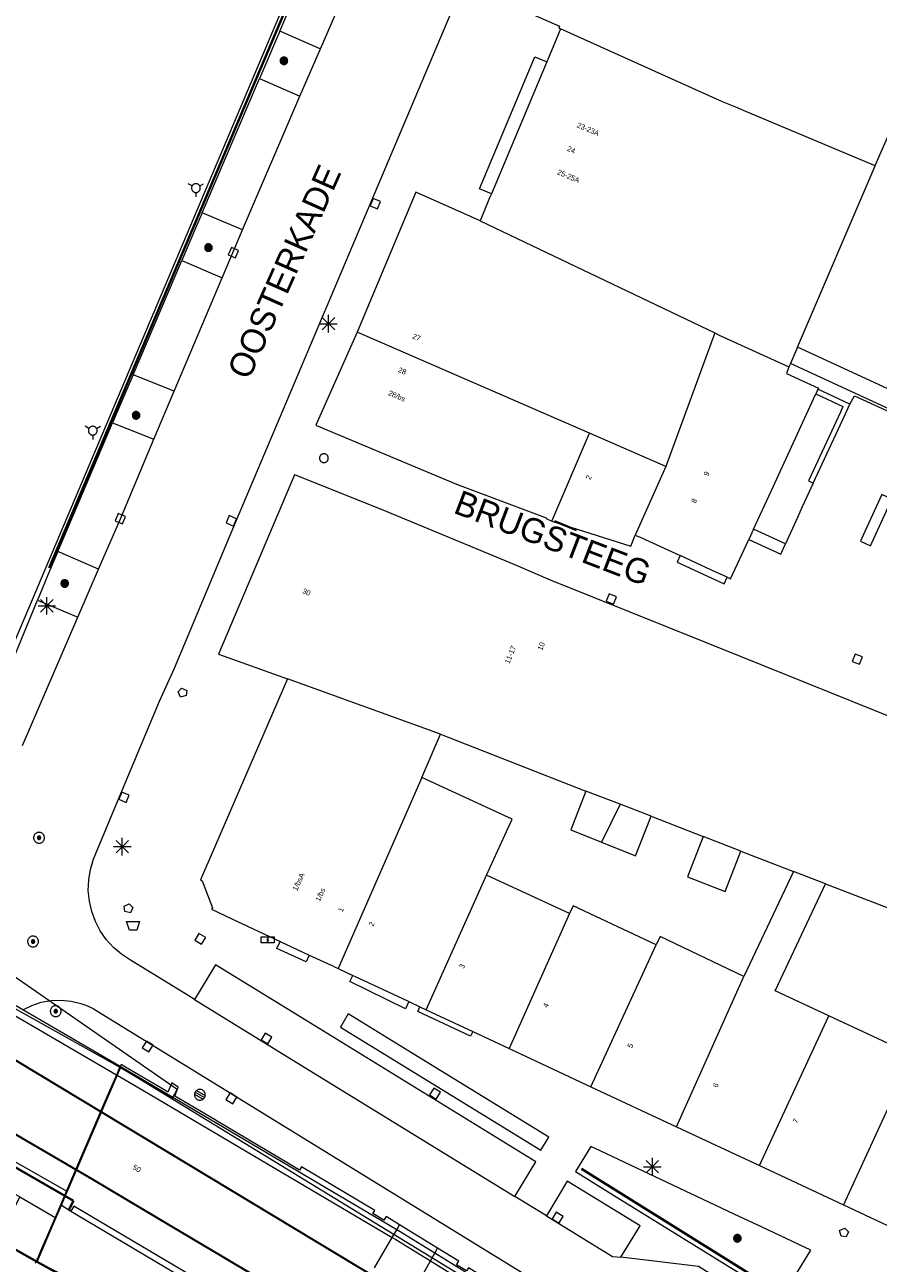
# Model space of a CAD drawing. Header units: metres. Extents: x 135779 to 137489, y 452643 to 455118.
# Tile 401 of 489: x 136876 to 136925, y 454519 to 454590. Entities that reach past the tile are written whole.
import ezdxf
from ezdxf.enums import TextEntityAlignment as Align

# ---------------------------------------------------------------- set-up
doc = ezdxf.new("R2010")
doc.units = ezdxf.units.M
doc.linetypes.add('DGN_Style_3', pattern=[78.572352, 56.123108, -22.449243])
doc.linetypes.add('DGN_Style_4', pattern=[89.853097, 44.898487, -22.449243, 0.056123, -22.449243])
for name, color, linetype, lineweight in [('KTop_BAK_Bloembak', 56, 'Continuous', 13), ('KTop_BTD_Groenvoorziening', 62, 'Continuous', 13), ('KTop_KST_KAST', 40, 'Continuous', 13), ('KTop_KWD_Perron', 40, 'Continuous', 13), ('KTop_NAR_Huisnummer (t)', 7, 'Continuous', 13), ('KTop_NAR_Huisnummer tijdelijk (t)', 7, 'Continuous', 13), ('KTop_OBD_Brug_dek', 11, 'Continuous', 13), ('KTop_OBW_Overkapping', 1, 'Continuous', 13), ('KTop_ORL_Weg_Straatnaam (t)', 7, 'Continuous', 13), ('KTop_OTD_Gesloten verharding', 15, 'Continuous', 13), ('KTop_PAL_Afsluitpaal', 222, 'Continuous', 13), ('KTop_PAL_Lichtmast', 40, 'Continuous', 13), ('KTop_PND_Grondvlaksituatie van BAG-pand [tachy]', 1, 'Continuous', 13), ('KTop_PND_Pandscheiding', 40, 'Continuous', 13), ('KTop_PUT_Brandkraan of -put', 1, 'Continuous', 13), ('KTop_PUT_Drainageput', 15, 'Continuous', 13), ('KTop_PUT_Inspectie- of rioolput', 15, 'Continuous', 13), ('KTop_PUT_Kolk', 15, 'Continuous', 13), ('KTop_SHD_Geluidsscherm (l)', 1, 'Continuous', 40), ('KTop_SHD_Hek (l)', 15, 'DGN_Style_4', 40), ('KTop_SHD_Kademuur', 16, 'Continuous', 13), ('KTop_SHD_Muur', 15, 'Continuous', 13), ('KTop_SPR_Sneltram (l)', 251, 'DGN_Style_3', 30), ('KTop_VGO_Boom', 92, 'Continuous', 13), ('KTop_VGO_Haag (l)', 92, 'DGN_Style_3', 40), ('KTop_WGD_Parkeervlak', 251, 'Continuous', 13), ('KTop_WGD_Rijbaan_Lokale weg', 251, 'Continuous', 13), ('KTop_WGD_Voetpad', 251, 'Continuous', 13), ('KTop_WTI_Meerpaal', 150, 'Continuous', 13)]:
    doc.layers.add(name, color=color, linetype=linetype, lineweight=lineweight)
doc.styles.add('Style-ROVU', font='ROVU.shx')
doc.styles.add('Style-ROVUCURSIEF', font='ROVUCURSIEF.shx')

# ---------------------------------------------------------------- blocks, each defined once
blk = doc.blocks.new('BAK_Bloembak')
at = {"layer": 'KTop_BAK_Bloembak'}
for p, q in [((-0.215, -0.26), (-0.372, 0.238)), ((-0.372, 0.238), (0.372, 0.238)), ((0.372, 0.238), (0.215, -0.26)), ((0.215, -0.26), (-0.215, -0.26))]:
    blk.add_line(p, q, dxfattribs=at)
blk = doc.blocks.new('KST_KAST')
at = {"layer": 'KTop_KST_KAST', "flags": 128}
blk.add_lwpolyline([(-0.365, 0.169), (0.365, 0.169), (0.365, -0.169), (-0.365, -0.169), (-0.365, 0.169)], close=True, dxfattribs=at)
blk.add_lwpolyline([(0.045, 0.146), (-0.045, 0), (0.045, 0), (-0.045, -0.146)], dxfattribs=at)
blk = doc.blocks.new('PAL_Lichtmast')
at = {"layer": 'KTop_PAL_Lichtmast'}
for p, q in [((-0.354, -0.354), (0.354, 0.354)), ((0.354, -0.354), (-0.354, 0.354)), ((0, -0.5), (0, 0.5)), ((-0.5, 0), (0.5, 0))]:
    blk.add_line(p, q, dxfattribs=at)
blk = doc.blocks.new('PAL_Afsluitpaal')
at = {"layer": 'KTop_PAL_Afsluitpaal', "flags": 128}
blk.add_lwpolyline([(0.25, 0), (0.249, 0.026), (0.245, 0.052), (0.238, 0.077), (0.228, 0.102), (0.217, 0.125), (0.202, 0.147), (0.186, 0.167), (0.167, 0.186), (0.147, 0.202), (0.125, 0.217), (0.102, 0.228), (0.077, 0.238), (0.052, 0.245), (0.026, 0.249), (0, 0.25), (-0.026, 0.249), (-0.052, 0.245), (-0.077, 0.238), (-0.102, 0.228), (-0.125, 0.217), (-0.147, 0.202), (-0.167, 0.186), (-0.186, 0.167), (-0.202, 0.147), (-0.217, 0.125), (-0.228, 0.102), (-0.238, 0.077), (-0.245, 0.052), (-0.249, 0.026), (-0.25, 0), (-0.249, -0.026), (-0.245, -0.052), (-0.238, -0.077), (-0.228, -0.102), (-0.217, -0.125), (-0.202, -0.147), (-0.186, -0.167), (-0.167, -0.186), (-0.147, -0.202), (-0.125, -0.217), (-0.102, -0.228), (-0.077, -0.238), (-0.052, -0.245), (-0.026, -0.249), (0, -0.25), (0.026, -0.249), (0.052, -0.245), (0.077, -0.238), (0.102, -0.228), (0.125, -0.217), (0.147, -0.202), (0.167, -0.186), (0.186, -0.167), (0.202, -0.147), (0.217, -0.125), (0.228, -0.102), (0.238, -0.077), (0.245, -0.052), (0.249, -0.026), (0.25, 0)], dxfattribs=at)
blk = doc.blocks.new('PUT_Kolk')
at = {"layer": 'KTop_PUT_Kolk', "flags": 128}
blk.add_lwpolyline([(0.225, -0.225), (0.225, 0.225), (-0.225, 0.225), (-0.225, -0.225), (0.225, -0.225)], dxfattribs=at)
blk = doc.blocks.new('PUT_Brandkraan_of_-put')
at = {"layer": 'KTop_PUT_Brandkraan of -put'}
for p, q in [((-0.25, 0.034), (0, 0.25)), ((-0.158, -0.25), (-0.25, 0.034)), ((0, 0.25), (0.25, 0.033)), ((0.25, 0.033), (0.158, -0.25)), ((0.158, -0.25), (-0.158, -0.25))]:
    blk.add_line(p, q, dxfattribs=at)
blk = doc.blocks.new('PUT_Drainageput')
at = {"layer": 'KTop_PUT_Drainageput'}
for p, q in [((-0.12, -0.286), (-0.12, 0.286)), ((0, -0.31), (0, 0.31)), ((0.12, -0.286), (0.12, 0.286))]:
    blk.add_line(p, q, dxfattribs=at)
at = {"layer": 'KTop_PUT_Drainageput', "flags": 128}
blk.add_lwpolyline([(0.31, 0), (0.308, 0.032), (0.303, 0.064), (0.295, 0.096), (0.283, 0.126), (0.268, 0.155), (0.251, 0.182), (0.23, 0.207), (0.207, 0.23), (0.182, 0.251), (0.155, 0.268), (0.126, 0.283), (0.096, 0.295), (0.064, 0.303), (0.032, 0.308), (0, 0.31), (-0.032, 0.308), (-0.064, 0.303), (-0.096, 0.295), (-0.126, 0.283), (-0.155, 0.268), (-0.182, 0.251), (-0.207, 0.23), (-0.23, 0.207), (-0.25, 0.182), (-0.268, 0.155), (-0.283, 0.126), (-0.294, 0.096), (-0.303, 0.064), (-0.308, 0.032), (-0.309, 0), (-0.308, -0.032), (-0.303, -0.064), (-0.294, -0.096), (-0.283, -0.126), (-0.268, -0.155), (-0.25, -0.182), (-0.23, -0.207), (-0.207, -0.23), (-0.182, -0.25), (-0.155, -0.268), (-0.126, -0.283), (-0.096, -0.294), (-0.064, -0.303), (-0.032, -0.308), (0, -0.309), (0.032, -0.308), (0.064, -0.303), (0.096, -0.294), (0.126, -0.283), (0.155, -0.268), (0.182, -0.25), (0.207, -0.23), (0.23, -0.207), (0.251, -0.182), (0.268, -0.155), (0.283, -0.126), (0.295, -0.096), (0.303, -0.064), (0.308, -0.032), (0.31, 0)], dxfattribs=at)
blk = doc.blocks.new('PUT_Inspectie-_of_rioolput')
at = {"layer": 'KTop_PUT_Inspectie- of rioolput', "flags": 128}
for points in [[(0.31, 0), (0.308, 0.032), (0.303, 0.064), (0.294, 0.095), (0.283, 0.126), (0.268, 0.155), (0.25, 0.182), (0.23, 0.207), (0.207, 0.23), (0.182, 0.25), (0.154, 0.268), (0.126, 0.283), (0.095, 0.294), (0.064, 0.303), (0.032, 0.308), (0, 0.309), (-0.032, 0.308), (-0.064, 0.303), (-0.096, 0.294), (-0.126, 0.283), (-0.155, 0.268), (-0.182, 0.25), (-0.207, 0.23), (-0.23, 0.207), (-0.25, 0.182), (-0.268, 0.154), (-0.283, 0.126), (-0.294, 0.095), (-0.303, 0.064), (-0.308, 0.032), (-0.309, 0), (-0.308, -0.032), (-0.303, -0.064), (-0.294, -0.096), (-0.283, -0.126), (-0.268, -0.155), (-0.25, -0.182), (-0.23, -0.207), (-0.207, -0.23), (-0.182, -0.25), (-0.155, -0.268), (-0.126, -0.283), (-0.096, -0.294), (-0.064, -0.303), (-0.032, -0.308), (0, -0.309), (0.032, -0.308), (0.064, -0.303), (0.095, -0.294), (0.126, -0.283), (0.155, -0.268), (0.182, -0.25), (0.207, -0.23), (0.23, -0.207), (0.25, -0.182), (0.268, -0.155), (0.283, -0.126), (0.294, -0.096), (0.303, -0.064), (0.308, -0.032), (0.31, 0)], [(0.095, 0), (0.094, 0.009), (0.092, 0.019), (0.09, 0.029), (0.086, 0.038), (0.082, 0.047), (0.076, 0.055), (0.07, 0.063), (0.063, 0.07), (0.055, 0.076), (0.047, 0.082), (0.038, 0.086), (0.029, 0.09), (0.019, 0.092), (0.009, 0.094), (0, 0.094), (-0.01, 0.094), (-0.02, 0.092), (-0.029, 0.09), (-0.039, 0.086), (-0.048, 0.082), (-0.056, 0.076), (-0.064, 0.07), (-0.071, 0.063), (-0.077, 0.055), (-0.082, 0.047), (-0.087, 0.038), (-0.09, 0.029), (-0.093, 0.019), (-0.094, 0.009), (-0.095, 0), (-0.094, -0.01), (-0.093, -0.02), (-0.09, -0.029), (-0.087, -0.039), (-0.082, -0.048), (-0.077, -0.056), (-0.071, -0.064), (-0.064, -0.071), (-0.056, -0.077), (-0.047, -0.082), (-0.039, -0.087), (-0.029, -0.09), (-0.02, -0.093), (-0.01, -0.094), (0, -0.095), (0.009, -0.094), (0.019, -0.093), (0.029, -0.09), (0.038, -0.087), (0.047, -0.082), (0.055, -0.077), (0.063, -0.071), (0.07, -0.064), (0.076, -0.056), (0.082, -0.047), (0.086, -0.039), (0.09, -0.029), (0.092, -0.02), (0.094, -0.01), (0.095, 0)], [(0.035, 0), (0.034, 0.003), (0.034, 0.007), (0.033, 0.01), (0.031, 0.014), (0.03, 0.017), (0.028, 0.02), (0.026, 0.023), (0.023, 0.026), (0.02, 0.028), (0.017, 0.03), (0.014, 0.031), (0.01, 0.033), (0.007, 0.034), (0.003, 0.034), (0, 0.034), (-0.004, 0.034), (-0.007, 0.034), (-0.011, 0.033), (-0.014, 0.031), (-0.018, 0.03), (-0.021, 0.028), (-0.023, 0.026), (-0.026, 0.023), (-0.028, 0.02), (-0.03, 0.017), (-0.032, 0.014), (-0.033, 0.01), (-0.034, 0.007), (-0.035, 0.003), (-0.035, 0), (-0.035, -0.004), (-0.034, -0.007), (-0.033, -0.011), (-0.032, -0.014), (-0.03, -0.018), (-0.028, -0.021), (-0.026, -0.023), (-0.023, -0.026), (-0.021, -0.028), (-0.017, -0.03), (-0.014, -0.032), (-0.011, -0.033), (-0.007, -0.034), (-0.004, -0.035), (0, -0.035), (0.003, -0.035), (0.007, -0.034), (0.01, -0.033), (0.014, -0.032), (0.017, -0.03), (0.02, -0.028), (0.023, -0.026), (0.026, -0.023), (0.028, -0.021), (0.03, -0.017), (0.031, -0.014), (0.033, -0.011), (0.034, -0.007), (0.034, -0.004), (0.035, 0)], [(0.01, 0.02), (0.007, 0.02), (0.005, 0.021), (0.003, 0.022), (0.001, 0.022), (-0.001, 0.022), (-0.004, 0.022), (-0.006, 0.021), (-0.008, 0.02), (-0.01, 0.019), (-0.012, 0.018), (-0.014, 0.017), (-0.016, 0.015), (-0.017, 0.013), (-0.019, 0.012), (-0.02, 0.009), (-0.021, 0.007), (-0.022, 0.005), (-0.022, 0.003), (-0.022, 0.001), (-0.022, -0.001), (-0.022, -0.004), (-0.022, -0.006), (-0.021, -0.008), (-0.02, -0.01), (-0.019, -0.012), (-0.017, -0.014), (-0.016, -0.016), (-0.014, -0.017), (-0.012, -0.019), (-0.01, -0.02), (-0.008, -0.021), (-0.006, -0.022), (-0.003, -0.022), (-0.001, -0.022), (0.001, -0.022), (0.003, -0.022), (0.005, -0.022), (0.008, -0.021), (0.01, -0.02), (0.012, -0.019), (0.014, -0.017), (0.015, -0.016), (0.017, -0.014), (0.018, -0.012), (0.02, -0.01), (0.02, -0.008), (0.021, -0.006), (0.022, -0.003), (0.022, -0.001), (0.022, 0.001), (0.022, 0.003), (0.021, 0.005), (0.02, 0.008), (0.019, 0.01), (0.018, 0.012), (0.017, 0.014), (0.015, 0.015), (0.013, 0.017), (0.012, 0.018), (0.01, 0.02)]]:
    blk.add_lwpolyline(points, dxfattribs=at)
blk = doc.blocks.new('WTI_Meerpaal')
at = {"layer": 'KTop_WTI_Meerpaal'}
for p, q in [((-0.216, 0.125), (-0.432, 0.25)), ((0.216, 0.125), (0.432, 0.25)), ((0, -0.25), (0, -0.5))]:
    blk.add_line(p, q, dxfattribs=at)
at = {"layer": 'KTop_WTI_Meerpaal', "flags": 128}
blk.add_lwpolyline([(0.25, 0), (0.248, 0.026), (0.245, 0.051), (0.238, 0.077), (0.228, 0.101), (0.217, 0.125), (0.202, 0.146), (0.186, 0.167), (0.167, 0.185), (0.147, 0.202), (0.125, 0.216), (0.102, 0.228), (0.077, 0.237), (0.052, 0.244), (0.026, 0.248), (0, 0.25), (-0.026, 0.249), (-0.052, 0.245), (-0.077, 0.238), (-0.102, 0.228), (-0.125, 0.217), (-0.147, 0.202), (-0.167, 0.186), (-0.186, 0.167), (-0.202, 0.147), (-0.217, 0.125), (-0.228, 0.102), (-0.238, 0.077), (-0.245, 0.052), (-0.249, 0.026), (-0.25, 0), (-0.249, -0.026), (-0.245, -0.052), (-0.238, -0.077), (-0.229, -0.102), (-0.217, -0.125), (-0.203, -0.147), (-0.186, -0.167), (-0.168, -0.186), (-0.147, -0.202), (-0.125, -0.217), (-0.102, -0.228), (-0.078, -0.238), (-0.052, -0.245), (-0.027, -0.249), (0, -0.25), (0.026, -0.249), (0.051, -0.245), (0.077, -0.238), (0.101, -0.229), (0.125, -0.217), (0.146, -0.203), (0.167, -0.186), (0.185, -0.168), (0.202, -0.147), (0.216, -0.125), (0.228, -0.102), (0.237, -0.078), (0.244, -0.052), (0.248, -0.027), (0.25, -0.001)], dxfattribs=at)
blk = doc.blocks.new('VGO_Boom')
at = {"layer": 'KTop_VGO_Boom', "flags": 128}
for points in [[(0.215, 0), (0.214, 0.022), (0.21, 0.045), (0.204, 0.066), (0.196, 0.087), (0.186, 0.108), (0.174, 0.126), (0.16, 0.144), (0.144, 0.16), (0.126, 0.174), (0.107, 0.186), (0.087, 0.196), (0.066, 0.204), (0.045, 0.21), (0.022, 0.214), (-0.001, 0.215), (-0.023, 0.214), (-0.045, 0.21), (-0.067, 0.204), (-0.088, 0.196), (-0.108, 0.186), (-0.127, 0.174), (-0.144, 0.16), (-0.16, 0.144), (-0.174, 0.126), (-0.187, 0.107), (-0.197, 0.087), (-0.205, 0.066), (-0.211, 0.045), (-0.214, 0.022), (-0.215, -0.001), (-0.214, -0.023), (-0.211, -0.045), (-0.205, -0.067), (-0.197, -0.088), (-0.187, -0.108), (-0.174, -0.127), (-0.16, -0.144), (-0.144, -0.16), (-0.127, -0.174), (-0.108, -0.187), (-0.088, -0.197), (-0.067, -0.205), (-0.045, -0.211), (-0.023, -0.214), (0, -0.215), (0.022, -0.214), (0.045, -0.211), (0.066, -0.205), (0.087, -0.197), (0.108, -0.187), (0.126, -0.174), (0.144, -0.16), (0.16, -0.144), (0.174, -0.127), (0.186, -0.108), (0.196, -0.088), (0.204, -0.067), (0.21, -0.045), (0.214, -0.023), (0.215, -0.001)], [(0.155, 0), (0.154, 0.016), (0.152, 0.032), (0.147, 0.048), (0.142, 0.063), (0.134, 0.078), (0.125, 0.091), (0.115, 0.104), (0.104, 0.115), (0.091, 0.125), (0.077, 0.134), (0.063, 0.142), (0.048, 0.147), (0.032, 0.152), (0.016, 0.154), (-0.001, 0.155), (-0.017, 0.154), (-0.033, 0.152), (-0.048, 0.147), (-0.064, 0.142), (-0.078, 0.134), (-0.092, 0.125), (-0.104, 0.115), (-0.116, 0.104), (-0.126, 0.091), (-0.135, 0.077), (-0.142, 0.063), (-0.148, 0.048), (-0.152, 0.032), (-0.155, 0.016), (-0.155, -0.001), (-0.155, -0.017), (-0.152, -0.033), (-0.148, -0.048), (-0.142, -0.064), (-0.135, -0.078), (-0.126, -0.092), (-0.116, -0.104), (-0.104, -0.116), (-0.092, -0.126), (-0.078, -0.135), (-0.064, -0.142), (-0.048, -0.148), (-0.033, -0.152), (-0.017, -0.155), (0, -0.155), (0.016, -0.155), (0.032, -0.152), (0.048, -0.148), (0.063, -0.142), (0.078, -0.135), (0.091, -0.126), (0.104, -0.116), (0.115, -0.104), (0.125, -0.092), (0.134, -0.078), (0.142, -0.064), (0.147, -0.048), (0.152, -0.033), (0.154, -0.017), (0.155, -0.001)], [(0.095, 0), (0.094, 0.01), (0.093, 0.02), (0.09, 0.029), (0.087, 0.039), (0.082, 0.048), (0.077, 0.056), (0.071, 0.064), (0.064, 0.071), (0.056, 0.077), (0.047, 0.082), (0.039, 0.087), (0.029, 0.09), (0.02, 0.093), (0.01, 0.094), (-0.001, 0.095), (-0.01, 0.094), (-0.02, 0.093), (-0.03, 0.09), (-0.039, 0.087), (-0.048, 0.082), (-0.056, 0.077), (-0.064, 0.071), (-0.071, 0.064), (-0.077, 0.056), (-0.083, 0.047), (-0.087, 0.039), (-0.091, 0.029), (-0.093, 0.02), (-0.095, 0.01), (-0.095, -0.001), (-0.095, -0.01), (-0.093, -0.02), (-0.091, -0.03), (-0.087, -0.039), (-0.083, -0.048), (-0.077, -0.056), (-0.071, -0.064), (-0.064, -0.071), (-0.056, -0.077), (-0.048, -0.083), (-0.039, -0.087), (-0.03, -0.091), (-0.02, -0.093), (-0.01, -0.095), (0, -0.095), (0.01, -0.095), (0.02, -0.093), (0.029, -0.091), (0.039, -0.087), (0.048, -0.083), (0.056, -0.077), (0.064, -0.071), (0.071, -0.064), (0.077, -0.056), (0.082, -0.048), (0.087, -0.039), (0.09, -0.03), (0.093, -0.02), (0.094, -0.01), (0.095, -0.001)], [(0.035, 0), (0.035, 0.004), (0.034, 0.007), (0.033, 0.011), (0.032, 0.014), (0.03, 0.018), (0.028, 0.021), (0.026, 0.023), (0.023, 0.026), (0.021, 0.028), (0.017, 0.03), (0.014, 0.032), (0.011, 0.033), (0.007, 0.034), (0.004, 0.035), (-0.001, 0.035), (-0.004, 0.035), (-0.008, 0.034), (-0.011, 0.033), (-0.015, 0.032), (-0.018, 0.03), (-0.021, 0.028), (-0.024, 0.026), (-0.027, 0.023), (-0.029, 0.021), (-0.031, 0.017), (-0.032, 0.014), (-0.034, 0.011), (-0.035, 0.007), (-0.035, 0.004), (-0.035, -0.001), (-0.035, -0.004), (-0.035, -0.008), (-0.034, -0.011), (-0.032, -0.015), (-0.031, -0.018), (-0.029, -0.021), (-0.027, -0.024), (-0.024, -0.027), (-0.021, -0.029), (-0.018, -0.031), (-0.015, -0.032), (-0.011, -0.034), (-0.008, -0.035), (-0.004, -0.035), (0, -0.035), (0.004, -0.035), (0.007, -0.035), (0.011, -0.034), (0.014, -0.032), (0.018, -0.031), (0.021, -0.029), (0.023, -0.027), (0.026, -0.024), (0.028, -0.021), (0.03, -0.018), (0.032, -0.015), (0.033, -0.011), (0.034, -0.008), (0.035, -0.004), (0.035, 0)]]:
    blk.add_lwpolyline(points, dxfattribs=at)

msp = doc.modelspace()

# ---------------------------------------------------------------- linework, layer by layer
at = {"layer": 'KTop_BTD_Groenvoorziening', "flags": 128}
for points in [[(136977.422, 454543.882), (136968.019, 454548.138), (136952.119, 454555.458), (136919.939, 454570.309)], [(136923.337, 454567.992), (136921.511, 454568.837)], [(136921.386, 454568.565), (136922.939, 454567.846), (136922.792, 454567.528), (136920.975, 454563.605), (136921.247, 454563.479)], [(136919.662, 454560.022), (136917.835, 454560.857)]]:
    msp.add_lwpolyline(points, dxfattribs=at)
at = {"layer": 'KTop_KWD_Perron', "flags": 128}
msp.add_lwpolyline([(136840.541, 454545.122), (136834.816, 454548.512), (136833.884, 454546.398), (136832.947, 454544.272), (136854.579, 454531.757), (136855.969, 454534.327), (136876.001, 454522.805), (136874.722, 454520.36), (136876.982, 454519.103), (136878.702, 454523.11), (136866.593, 454529.991), (136852.276, 454538.453), (136840.541, 454545.122)], dxfattribs=at)
at = {"layer": 'KTop_OBD_Brug_dek', "flags": 128}
for points in [[(136881.522, 454529.764), (136881.708, 454530.203)], [(136881.738, 454530.186), (136881.55, 454529.748)], [(136881.708, 454530.203), (136881.721, 454530.234)], [(136967.006, 454478.105), (136881.738, 454530.186)], [(136878.702, 454523.11), (136881.522, 454529.764)], [(136881.55, 454529.748), (136878.702, 454523.11)], [(136878.375, 454522.348), (136878.702, 454523.11)], [(136878.057, 454521.606), (136878.375, 454522.348)], [(136878.375, 454522.348), (136878.908, 454521.996)], [(136876.982, 454519.103), (136878.057, 454521.606)]]:
    msp.add_lwpolyline(points, dxfattribs=at)
at = {"layer": 'KTop_OBW_Overkapping', "flags": 128}
for points in [[(136884.72, 454528.475), (136884.97, 454528.935), (136870.51, 454538.939)], [(136869.528, 454537.007), (136881.708, 454530.203)], [(136881.708, 454530.203), (136881.738, 454530.186)], [(136881.738, 454530.186), (136884.701, 454528.441), (136884.72, 454528.475)], [(136878.057, 454521.606), (136875.995, 454522.794)], [(136876.982, 454519.103), (136878.057, 454521.606), (136878.057, 454521.606)], [(136874.729, 454520.374), (136876.982, 454519.103)]]:
    msp.add_lwpolyline(points, dxfattribs=at)
at = {"layer": 'KTop_OTD_Gesloten verharding', "flags": 128}
for points in [[(136826.272, 454547.84), (136825.576, 454546.217), (136840.837, 454537.355), (136884.445, 454512.31), (136936.889, 454482.069), (136979.455, 454457.674), (136980.255, 454459.251), (136980.488, 454459.711), (136962.692, 454470.046), (136956.479, 454473.831), (136956.245, 454473.97), (136880.497, 454517.332), (136876.982, 454519.103)], [(136874.722, 454520.36), (136876.982, 454519.103)]]:
    msp.add_lwpolyline(points, dxfattribs=at)
at = {"layer": 'KTop_PND_Grondvlaksituatie van BAG-pand [tachy]', "flags": 128}
for points in [[(136924.778, 454581.564), (136924.783, 454581.576), (136927.864, 454588.639), (136927.929, 454588.787), (136929.2, 454591.703), (136920.185, 454595.636), (136917.013, 454597.02), (136910.184, 454600), (136908.103, 454600.908), (136907.709, 454600), (136903.737, 454590.851), (136906.775, 454589.518), (136906.731, 454589.417), (136906.833, 454589.372)], [(136906.833, 454589.372), (136906.674, 454588.992), (136906.14, 454587.72), (136906.043, 454587.489)], [(136906.043, 454587.489), (136902.889, 454579.974)], [(136920.34, 454571.24), (136924.778, 454581.564)], [(136902.241, 454578.433), (136901.702, 454578.673), (136898.585, 454580.061), (136895.236, 454572.079)], [(136902.889, 454579.974), (136902.791, 454579.741), (136902.241, 454578.433)], [(136895.236, 454572.079), (136892.884, 454566.792), (136892.924, 454566.775), (136900.902, 454563.416), (136905.55, 454561.678), (136906.018, 454561.503), (136906.004, 454561.465), (136906.346, 454561.323)], [(136920.34, 454571.24), (136919.939, 454570.309)], [(136919.854, 454570.11), (136919.713, 454569.728), (136921.535, 454568.889), (136921.511, 454568.837)], [(136919.939, 454570.309), (136919.854, 454570.11)], [(136921.511, 454568.837), (136921.386, 454568.565)], [(136917.835, 454560.857), (136918.839, 454563.03), (136921.386, 454568.565)], [(136932.151, 454547.448), (136932.182, 454547.522), (136917.187, 454553.565), (136906.553, 454557.834), (136906.401, 454557.895), (136904.19, 454558.841), (136896.95, 454561.849), (136891.673, 454563.952), (136891.665, 454563.955), (136887.325, 454553.741), (136891.26, 454552.327)], [(136906.346, 454561.323), (136907.779, 454560.863), (136910.835, 454559.882), (136911.096, 454560.516)], [(136911.096, 454560.516), (136911.408, 454560.386), (136913.65, 454559.355)], [(136916.338, 454558.12), (136916.529, 454558.032), (136917.562, 454560.267)], [(136917.835, 454560.857), (136917.562, 454560.267)], [(136916.338, 454558.12), (136915.446, 454558.53), (136913.65, 454559.355)], [(136891.26, 454552.327), (136886.3, 454540.87), (136886.39, 454540.83), (136886.98, 454539.29), (136886.93, 454539.2), (136888.085, 454538.66), (136890.842, 454537.372)], [(136898.932, 454546.704), (136899.981, 454549.178)], [(136899.981, 454549.178), (136908.274, 454545.931)], [(136902.608, 454541.152), (136904.075, 454544.332), (136898.932, 454546.704)], [(136908.274, 454545.931), (136907.427, 454543.722), (136909.178, 454543.022)], [(136909.178, 454543.022), (136911.114, 454542.249), (136912.003, 454544.51)], [(136912.003, 454544.51), (136914.965, 454543.355)], [(136914.965, 454543.355), (136914.068, 454541.053), (136916.226, 454540.212), (136917.123, 454542.514)], [(136917.123, 454542.514), (136920.118, 454541.346)], [(136907.34, 454538.967), (136902.608, 454541.152)], [(136920.118, 454541.346), (136917.289, 454535.376)], [(136922.135, 454533.123), (136919.073, 454534.554), (136921.937, 454540.644)], [(136921.937, 454540.644), (136928.76, 454538.02)], [(136912.277, 454537.17), (136907.554, 454539.405), (136907.34, 454538.967)], [(136917.289, 454535.376), (136912.506, 454537.657), (136912.277, 454537.17)], [(136890.842, 454537.372), (136892.506, 454536.594)], [(136892.506, 454536.594), (136893.754, 454536.01), (136893.844, 454535.968), (136893.983, 454535.903), (136894.074, 454535.861), (136894.158, 454535.822)], [(136894.158, 454535.822), (136894.998, 454535.429)], [(136894.998, 454535.429), (136895.089, 454535.387), (136898.1, 454533.979), (136898.191, 454533.937)], [(136898.191, 454533.937), (136898.813, 454533.646)], [(136898.813, 454533.646), (136899.175, 454533.477)], [(136899.175, 454533.477), (136901.824, 454532.239)], [(136926.9, 454530.896), (136922.135, 454533.123)], [(136901.824, 454532.239), (136903.913, 454531.263)], [(136903.913, 454531.263), (136908.568, 454529.088)], [(136897.654, 454521.22), (136896.888, 454521.69), (136896.761, 454521.489), (136896.131, 454521.862), (136896.238, 454522.041), (136892.067, 454524.519), (136891.957, 454524.334), (136891.328, 454524.706), (136887.165, 454527.173), (136887.138, 454527.192), (136885.058, 454528.421), (136884.834, 454528.553), (136885.037, 454529.061), (136884.664, 454529.308), (136884.437, 454528.784), (136884.358, 454528.832), (136882.02, 454530.209), (136881.774, 454530.347), (136881.721, 454530.234), (136881.518, 454529.767), (136880.853, 454528.239), (136878.665, 454523.159), (136878.063, 454521.761), (136877.179, 454519.709), (136877.061, 454519.434), (136877, 454519.292), (136876.881, 454519.014)], [(136908.568, 454529.088), (136913.452, 454526.805)], [(136913.452, 454526.805), (136918.184, 454524.594)], [(136918.184, 454524.594), (136922.965, 454522.36)], [(136922.965, 454522.36), (136927.581, 454520.201)], [(136899.826, 454519.886), (136897.654, 454521.22)], [(136902.546, 454518.184), (136901.587, 454518.773), (136901.477, 454518.593), (136900.904, 454518.945), (136901.028, 454519.148), (136899.826, 454519.886)]]:
    msp.add_lwpolyline(points, dxfattribs=at)
at = {"layer": 'KTop_PND_Pandscheiding', "flags": 128}
for points in [[(136924.778, 454581.564), (136917.402, 454584.663), (136916.821, 454584.902), (136916.075, 454585.219), (136906.833, 454589.372)], [(136902.241, 454578.433), (136915.624, 454572.042)], [(136908.482, 454566.325), (136895.236, 454572.079)], [(136915.624, 454572.042), (136912.838, 454564.433)], [(136915.624, 454572.042), (136915.878, 454571.921), (136919.854, 454570.11)], [(136906.346, 454561.323), (136908.482, 454566.325)], [(136912.838, 454564.433), (136908.482, 454566.325)], [(136912.838, 454564.433), (136911.096, 454560.516)], [(136899.981, 454549.178), (136891.26, 454552.327)], [(136898.932, 454546.704), (136894.158, 454535.822)], [(136910.235, 454545.184), (136908.274, 454545.931)], [(136910.235, 454545.184), (136909.178, 454543.022)], [(136912.003, 454544.51), (136910.235, 454545.184)], [(136917.123, 454542.514), (136914.965, 454543.355)], [(136899.175, 454533.477), (136902.608, 454541.152)], [(136921.937, 454540.644), (136920.118, 454541.346)], [(136907.34, 454538.967), (136903.913, 454531.263)], [(136908.568, 454529.088), (136912.277, 454537.17)], [(136913.452, 454526.805), (136917.289, 454535.376)], [(136918.184, 454524.594), (136922.135, 454533.123)], [(136926.9, 454530.896), (136922.965, 454522.36)], [(136896.225, 454518.761), (136897.236, 454520.5), (136897.49, 454520.937), (136897.654, 454521.22)], [(136898.475, 454517.454), (136899.422, 454519.158), (136899.668, 454519.601), (136899.826, 454519.886)]]:
    msp.add_lwpolyline(points, dxfattribs=at)
at = {"layer": 'KTop_SHD_Geluidsscherm (l)', "flags": 128}
for points in [[(136832.947, 454544.272), (136854.579, 454531.757), (136876.982, 454519.103)], [(136877.008, 454519.287), (136877, 454519.292)], [(136876.982, 454519.103), (136891.907, 454510.809), (136937.513, 454484.794), (136956.363, 454473.902), (136962.692, 454470.046)]]:
    msp.add_lwpolyline(points, dxfattribs=at)
at = {"layer": 'KTop_SHD_Hek (l)', "flags": 128}
for points in [[(136895.194, 454600), (136873.744, 454549.394), (136870.829, 454542.775)], [(136977.422, 454543.882), (136968.019, 454548.138), (136952.119, 454555.458), (136919.939, 454570.309)], [(136907.751, 454560.795), (136906.482, 454561.309)], [(136878.792, 454522.073), (136879.063, 454522.59), (136873.312, 454525.889), (136864.414, 454531.017)]]:
    msp.add_lwpolyline(points, dxfattribs=at)
at = {"layer": 'KTop_SHD_Kademuur', "flags": 128}
for points in [[(136909.92, 454637.329), (136906.876, 454629.083), (136906.051, 454626.948), (136905.169, 454624.686), (136904.314, 454622.513), (136904.28, 454622.427), (136903.383, 454620.17), (136902.478, 454617.917), (136901.566, 454615.667), (136900.647, 454613.419), (136899.72, 454611.175), (136898.786, 454608.934), (136897.845, 454606.696), (136896.896, 454604.461), (136895.94, 454602.229), (136894.976, 454600), (136873.54, 454549.424), (136873.39, 454549.07), (136871.837, 454545.608), (136870.79, 454543.169)], [(136890.821, 454589.246), (136893.579, 454595.71)], [(136890.821, 454589.246), (136890.574, 454588.667), (136889.794, 454586.84), (136889.67, 454586.549)], [(136886.4, 454578.889), (136889.67, 454586.549)], [(136886.4, 454578.889), (136886.025, 454578.011), (136885.276, 454576.255), (136885.236, 454576.162)], [(136882.455, 454569.646), (136885.236, 454576.162)], [(136882.455, 454569.646), (136882.201, 454569.052), (136881.445, 454567.28), (136881.293, 454566.923)], [(136878.158, 454559.58), (136878.449, 454560.261), (136881.293, 454566.923)], [(136878.158, 454559.58), (136877.705, 454558.518), (136877.003, 454556.814)], [(136873.913, 454549.49), (136874.654, 454551.114), (136877.003, 454556.814)]]:
    msp.add_lwpolyline(points, dxfattribs=at)
at = {"layer": 'KTop_SHD_Muur', "flags": 128}
for points in [[(136868.037, 454537.84), (136867.957, 454537.671), (136871.828, 454535.42), (136873.144, 454534.655), (136875.718, 454533.153), (136881.518, 454529.767), (136881.522, 454529.764)], [(136881.721, 454530.234), (136876.169, 454533.462), (136872.018, 454535.873), (136869.65, 454537.247)], [(136884.72, 454528.475), (136883.302, 454529.312), (136881.721, 454530.234)], [(136881.522, 454529.764), (136881.55, 454529.748)], [(136881.55, 454529.748), (136883.021, 454528.89), (136897.236, 454520.5), (136897.436, 454520.382), (136899.422, 454519.158), (136902.22, 454517.434), (136911.075, 454511.977), (136911.152, 454511.93), (136938.332, 454495.19), (136957.789, 454483.212), (136965.658, 454478.368), (136966.773, 454477.686)], [(136967.018, 454478.126), (136965.921, 454478.797), (136958.034, 454483.653), (136938.597, 454495.621), (136911.397, 454512.373), (136911.34, 454512.408), (136902.424, 454517.903), (136899.668, 454519.601), (136897.697, 454520.815), (136897.49, 454520.937), (136884.72, 454528.475)], [(136963.238, 454471.648), (136961.943, 454472.439), (136935.088, 454488.702), (136921.239, 454497.093), (136907.248, 454505.545), (136893.654, 454513.666), (136893.429, 454513.799), (136879.074, 454522.284), (136878.908, 454521.996)], [(136878.908, 454521.996), (136879.239, 454521.8), (136881.387, 454520.525), (136893.254, 454513.485), (136907.042, 454505.202), (136921.032, 454496.751), (136934.881, 454488.36), (136961.735, 454472.097), (136963.046, 454471.298)]]:
    msp.add_lwpolyline(points, dxfattribs=at)
at = {"layer": 'KTop_SPR_Sneltram (l)', "flags": 128}
for points in [[(136733.99, 454616.96), (136742.874, 454610.539), (136755.401, 454601.892), (136767.162, 454594.193), (136778.185, 454587.365), (136787.588, 454581.789), (136790.015, 454580.338), (136800.893, 454574.078), (136810.904, 454568.34), (136820.86, 454562.566), (136830.081, 454557.227), (136843.274, 454549.624), (136858.054, 454541.085), (136864.983, 454537.086), (136964.865, 454476.952), (136985.306, 454464.46), (137014.033, 454447.281), (137014.414, 454447.176), (137035.833, 454434.681), (137057.092, 454422.559), (137079.411, 454409.834), (137107.818, 454393.63), (137130.029, 454380.988), (137164.718, 454361.209), (137173.91, 454355.952)], [(136731.742, 454613.798), (136733.159, 454612.746), (136740.598, 454607.369), (136746.142, 454603.512), (136751.309, 454599.963), (136759.735, 454594.367), (136770.501, 454587.514), (136781.739, 454580.73), (136791.869, 454574.833), (136802.779, 454568.55), (136817.402, 454560.102), (136831.013, 454552.249), (136845.351, 454543.995), (136860.324, 454535.334), (136869.156, 454530.218), (136880.099, 454523.833), (136884.671, 454521.116), (136894.655, 454515.213), (136906.949, 454507.79), (136917.732, 454501.228), (136926.011, 454496.175), (136935.692, 454490.261), (136944.184, 454485.064), (136955.899, 454477.897), (136962.939, 454473.595), (136968.846, 454469.976), (136977.474, 454464.729), (136988.212, 454458.24), (137001.078, 454450.535), (137018.753, 454440.137), (137029.518, 454433.886), (137041.077, 454427.256), (137049.634, 454422.375), (137061.388, 454415.648), (137070.041, 454410.732), (137083.326, 454403.154), (137091.769, 454398.361), (137099.052, 454394.204), (137105.34, 454390.623), (137115.611, 454384.749), (137128.117, 454377.63), (137138.539, 454371.663), (137150.665, 454364.755), (137160.375, 454359.227), (137170.007, 454353.722), (137170.789, 454353.277)]]:
    msp.add_lwpolyline(points, dxfattribs=at)
at = {"layer": 'KTop_VGO_Haag (l)', "flags": 128}
msp.add_lwpolyline([(136919.555, 454517.225), (136908.035, 454524.417)], dxfattribs=at)
at = {"layer": 'KTop_WGD_Parkeervlak', "flags": 128}
for points in [[(136893.136, 454588.229), (136893.122, 454588.235), (136890.821, 454589.246)], [(136889.67, 454586.549), (136891.971, 454585.538)], [(136888.694, 454577.924), (136886.4, 454578.889)], [(136885.236, 454576.162), (136887.532, 454575.175)], [(136884.804, 454568.72), (136882.455, 454569.646)], [(136881.293, 454566.923), (136883.643, 454565.986), (136883.647, 454565.984)], [(136880.49, 454558.578), (136878.158, 454559.58)], [(136877.003, 454556.814), (136879.313, 454555.851)]]:
    msp.add_lwpolyline(points, dxfattribs=at)
at = {"layer": 'KTop_WGD_Rijbaan_Lokale weg', "flags": 128}
for points in [[(136893.136, 454588.229), (136894.638, 454591.698), (136895.88, 454594.724)], [(136885.969, 454534.053), (136885.444, 454534.375), (136882.307, 454536.304), (136881.8, 454536.634), (136881.339, 454537.026), (136880.932, 454537.474), (136880.586, 454537.97), (136880.306, 454538.507), (136880.098, 454539.075), (136879.964, 454539.665), (136879.906, 454540.268), (136879.927, 454540.872), (136880.025, 454541.47), (136880.198, 454542.049), (136880.468, 454542.699), (136881.468, 454545.111), (136883.968, 454551.05), (136884.819, 454552.944), (136888.293, 454561.237), (136896.04, 454579.506), (136900.987, 454591.247)], [(136891.971, 454585.538), (136893.136, 454588.229)], [(136888.694, 454577.924), (136891.971, 454585.538)], [(136887.532, 454575.175), (136888.694, 454577.924)], [(136884.804, 454568.72), (136887.532, 454575.175)], [(136883.647, 454565.984), (136884.804, 454568.72)], [(136880.49, 454558.578), (136881.732, 454561.455), (136883.647, 454565.984)], [(136879.313, 454555.851), (136880.49, 454558.578)], [(136876.158, 454548.538), (136879.313, 454555.851)], [(136876.169, 454533.462), (136876.68, 454533.717), (136877.221, 454533.898), (136877.782, 454534.002), (136878.352, 454534.026), (136878.92, 454533.971), (136879.474, 454533.837), (136879.764, 454533.733), (136880.177, 454533.548), (136880.644, 454533.27), (136905.992, 454517.657)], [(136885.969, 454534.053), (136892.014, 454530.345), (136904.218, 454522.835)], [(136906.024, 454521.731), (136904.218, 454522.835)], [(136906.024, 454521.731), (136909.805, 454519.422), (136910.274, 454519.367)], [(136944.347, 454498.416), (136941.96, 454502.068), (136920.781, 454515.093), (136914.701, 454518.853), (136910.274, 454519.367)]]:
    msp.add_lwpolyline(points, dxfattribs=at)
at = {"layer": 'KTop_WGD_Voetpad', "flags": 128}
for points in [[(136902.889, 454579.974), (136902.216, 454580.257), (136905.373, 454587.771), (136906.043, 454587.489)], [(136979.808, 454543.84), (136920.34, 454571.24)], [(136921.247, 454563.479), (136923.064, 454567.402), (136923.337, 454567.992)], [(136923.337, 454567.992), (136923.587, 454568.452), (136926.99, 454566.892)], [(136921.247, 454563.479), (136920.614, 454562.136), (136920.339, 454561.522), (136919.662, 454560.022)], [(136925.725, 454562.564), (136925.152, 454562.826), (136924.19, 454560.735), (136923.931, 454560.172), (136924.504, 454559.91), (136925.725, 454562.564)], [(136917.562, 454560.267), (136919.397, 454559.435), (136919.662, 454560.022)], [(136913.65, 454559.355), (136913.474, 454558.972), (136916.162, 454557.736), (136916.338, 454558.12)], [(136892.506, 454536.594), (136892.332, 454536.209), (136890.658, 454536.963), (136890.842, 454537.372)], [(136904.218, 454522.835), (136905.421, 454524.814), (136892.327, 454532.867), (136887.154, 454536.036), (136885.969, 454534.053)], [(136898.191, 454533.937), (136897.993, 454533.534), (136894.827, 454535.08), (136894.998, 454535.429)], [(136901.824, 454532.239), (136901.694, 454531.965), (136898.687, 454533.38), (136898.813, 454533.646)], [(136898.229, 454530.066), (136905.706, 454525.468), (136906.167, 454526.214), (136898.677, 454530.815), (136894.727, 454533.241), (136894.286, 454532.49), (136898.229, 454530.066)], [(136918.324, 454521.084), (136916.738, 454521.83), (136909.091, 454525.429), (136908.564, 454525.677), (136907.679, 454524.251), (136909.862, 454522.905), (136919.423, 454517.007), (136919.63, 454517.349), (136920.593, 454518.937), (136921.102, 454519.776), (136918.324, 454521.084)], [(136910.274, 454519.367), (136911.376, 454521.156), (136907.216, 454523.711), (136906.024, 454521.731)]]:
    msp.add_lwpolyline(points, dxfattribs=at)

# ---------------------------------------------------------------- block references
at = {"layer": 'KTop_BAK_Bloembak'}
msp.add_blockref('BAK_Bloembak', (136882.46, 454538.274), dxfattribs=at)
at = {"layer": 'KTop_KST_KAST'}
msp.add_blockref('KST_KAST', (136890.13, 454537.461), dxfattribs=at)
at = {"layer": 'KTop_PAL_Afsluitpaal'}
msp.add_blockref('PAL_Afsluitpaal', (136893.34, 454564.906), dxfattribs=at)
at = {"layer": 'KTop_PAL_Lichtmast'}
for p in [(136893.6, 454572.57), (136877.542, 454556.491), (136881.845, 454542.773), (136912.068, 454524.528)]:
    msp.add_blockref('PAL_Lichtmast', p, dxfattribs=at)
at = {"layer": 'KTop_PUT_Brandkraan of -put'}
for p, rotation in [((136885.268, 454551.51), 155.8049670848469), ((136882.201, 454539.219), 207.5382241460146), ((136922.969, 454520.781), 64.93352214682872)]:
    msp.add_blockref('PUT_Brandkraan_of_-put', p, dxfattribs=dict(at, rotation=rotation))
at = {"layer": 'KTop_PUT_Drainageput', "rotation": 239.4226292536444}
msp.add_blockref('PUT_Drainageput', (136886.269, 454528.628), dxfattribs=at)
at = {"layer": 'KTop_PUT_Inspectie- of rioolput'}
for p, rotation in [((136877.096, 454543.276), 67.27476107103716), ((136876.753, 454537.361), 280.5024483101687), ((136878.047, 454533.393), 92.41102975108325)]:
    msp.add_blockref('PUT_Inspectie-_of_rioolput', p, dxfattribs=dict(at, rotation=rotation))
at = {"layer": 'KTop_PUT_Kolk'}
for p, rotation in [((136896.271, 454579.409), 157.1521666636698), ((136888.181, 454576.62), 157.0862601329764), ((136881.732, 454561.456), 337.0798680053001), ((136888.063, 454561.335), 337.0205460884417), ((136909.723, 454556.877), 248.1270961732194), ((136923.755, 454553.452), 248.0505159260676), ((136881.939, 454545.585), 157.1715215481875), ((136886.288, 454537.513), 328.3701481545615), ((136890.068, 454531.84), 238.4750679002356), ((136883.292, 454531.384), 58.36917234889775), ((136888.064, 454528.427), 58.36917234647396), ((136899.676, 454528.696), 238.4078810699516), ((136906.664, 454521.627), 238.5882134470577)]:
    msp.add_blockref('PUT_Kolk', p, dxfattribs=dict(at, rotation=rotation))
at = {"layer": 'KTop_VGO_Boom'}
for p in [(136891.058, 454587.549), (136886.756, 454576.906), (136882.63, 454567.349), (136878.559, 454557.767), (136916.919, 454520.452)]:
    msp.add_blockref('VGO_Boom', p, dxfattribs=at)
at = {"layer": 'KTop_WTI_Meerpaal'}
for p in [(136886.04, 454580.297), (136880.159, 454566.472)]:
    msp.add_blockref('WTI_Meerpaal', p, dxfattribs=at)

# ---------------------------------------------------------------- texts
at = {"layer": 'KTop_NAR_Huisnummer (t)', "style": 'Style-ROVU'}
for s, p in [('11-17', (136904.17, 454554.2)), ('10', (136905.816, 454554.401))]:
    msp.add_text(s, height=0.3, rotation=68.1, dxfattribs=at).set_placement(p, align=Align.MIDDLE_RIGHT)
at = {"layer": 'KTop_NAR_Huisnummer tijdelijk (t)', "style": 'Style-ROVUCURSIEF'}
for s, rotation, p in [('23-23A', 337.3, (136907.795, 454583.909)), ('24', 336.8, (136907.234, 454582.571)), ('25-25A', 337.3, (136906.673, 454581.235)), ('27', 337.2, (136898.407, 454571.883)), ('28', 336.8, (136897.596, 454569.965)), ('28/bs', 336.8, (136897.034, 454568.651)), ('2', 66.5, (136908.393, 454563.706)), ('9', 65.4, (136915.108, 454563.916)), ('8', 65.4, (136914.404, 454562.369)), ('30', 336.8, (136892.139, 454557.372)), ('1/bsA', 65, (136891.668, 454540.28)), ('1/bs', 65, (136892.965, 454539.678)), ('1', 65, (136894.261, 454539.073)), ('2', 65, (136896.009, 454538.255)), ('3', 65, (136901.167, 454535.851)), ('4', 65, (136905.949, 454533.623)), ('5', 65, (136910.763, 454531.323)), ('6', 65, (136915.632, 454529.073)), ('7', 65, (136920.188, 454527.035)), ('50', 329.3, (136882.475, 454524.541))]:
    msp.add_text(s, height=0.3, rotation=rotation, dxfattribs=at).set_placement(p, align=Align.MIDDLE_LEFT)
at = {"layer": 'KTop_ORL_Weg_Straatnaam (t)', "style": 'Style-ROVU'}
for s, rotation, p in [('OOSTERKADE', 65.99681, (136889.069, 454569.306)), ('BRUGSTEEG', 339.02829, (136900.659, 454561.809))]:
    msp.add_text(s, height=1.4, rotation=rotation, dxfattribs=at).set_placement(p)

doc.saveas('drawing.dxf')
